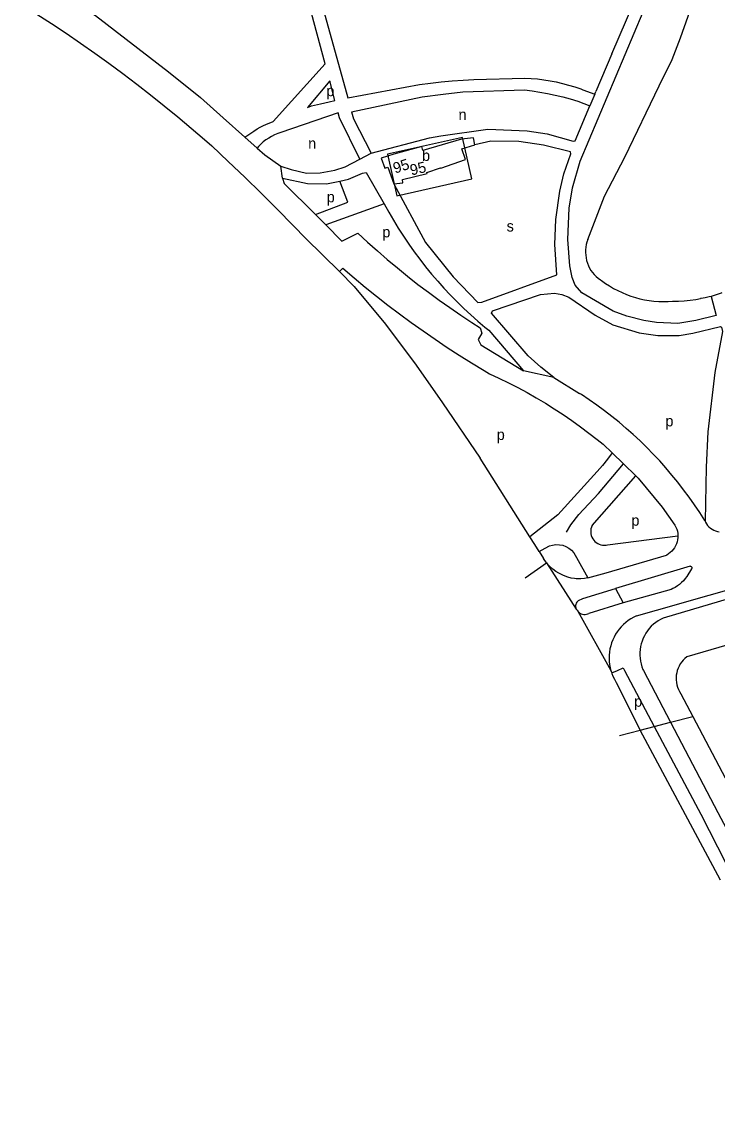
# Model space of a CAD drawing. Extents: x 162427 to 165104, y 384242 to 386287.
# Drawn here: x 162525.6 to 162783.1, y 384331.4 to 384739.9 of the extents above; entities that cross this region are included whole.
import ezdxf

# ---------------------------------------------------------------- set-up
doc = ezdxf.new("R2010")
doc.units = 0
for name, color, linetype in [('BLT_Basislijn', 7, 'Continuous'), ('BLT_Bebouwing', 7, 'Continuous'), ('BLT_Centroide', 7, 'Continuous'), ('BLT_Huisnummer', 7, 'Continuous'), ('BLT_Huisnummer_zonder_bebouwing', 7, 'Continuous'), ('BLT_Plantopo', 7, 'Continuous'), ('BLT_Vlakafsluiter', 7, 'Continuous')]:
    doc.layers.add(name, color=color, linetype=linetype)

msp = doc.modelspace()

# ---------------------------------------------------------------- linework, layer by layer
at = {"layer": 'BLT_Basislijn'}
for p, q in [((162743.81, 384728.13), (162737.94, 384714.25)), ((162637.73, 384724.43), (162618.49, 384703.11)), ((162639.42, 384718.13), (162631.2, 384708.23)), ((162641.38, 384710.83), (162639.42, 384718.13)), ((162646.12, 384711.89), (162672.65, 384716.84)), ((162692.7, 384718.6), (162711.61, 384719.18)), ((162733.14, 384714.87), (162737.52, 384713.25)), ((162737.52, 384713.25), (162735.67, 384708.85)), ((162737.52, 384713.25), (162737.94, 384714.25)), ((162631.2, 384708.23), (162632.74, 384708.85)), ((162731.19, 384710.63), (162735.67, 384708.85)), ((162642.61, 384706.28), (162621.37, 384699.03)), ((162615.84, 384702.04), (162618.49, 384703.11)), ((162608.02, 384697.33), (162610.27, 384698.77)), ((162608.02, 384697.33), (162612.53, 384693.29)), ((162650.57, 384689.2), (162654.8, 384691.39)), ((162621.96, 384682.12), (162621.39, 384686.63)), ((162659.57, 384672.63), (162637.94, 384664.85)), ((162634.11, 384668.69), (162637.94, 384664.85)), ((162637.94, 384664.85), (162643.96, 384658.84)), ((162630.62, 384659.83), (162643.11, 384647.55)), ((162643.96, 384658.84), (162649.86, 384661.8)), ((162643.11, 384647.55), (162644.33, 384648.81)), ((162698.27, 384625.89), (162711.18, 384610.79)), ((162722.33, 384608.43), (162711.18, 384610.79)), ((162722.33, 384608.43), (162731.88, 384602.48)), ((162740.6, 384583.68), (162743.93, 384580.46)), ((162713.48, 384549.47), (162695.09, 384578.53)), ((162743.93, 384580.46), (162748.15, 384576.38)), ((162748.15, 384576.38), (162752.65, 384572.02)), ((162736.49, 384553.57), (162752.65, 384572.02)), ((162778.16, 384555.48), (162778.3, 384555.18)), ((162715.27, 384546.64), (162713.48, 384549.47)), ((162742.25, 384546.44), (162768.26, 384549.84)), ((162716.9, 384543.98), (162715.27, 384546.64)), ((162716.9, 384543.98), (162718.52, 384541.35)), ((162719.58, 384539.84), (162718.52, 384541.35)), ((162772.75, 384538.52), (162745.17, 384530.3)), ((162773.29, 384537.63), (162771.55, 384534.76)), ((162745.17, 384530.3), (162748.06, 384524.95)), ((162765.72, 384529.98), (162748.06, 384524.95)), ((162748.06, 384524.95), (162735.28, 384521.02)), ((162843.14, 384525.9), (162771.55, 384505.03)), ((162730.65, 384522.67), (162730.93, 384522.33)), ((162730.93, 384522.33), (162731.18, 384521.88)), ((162743.44, 384500), (162743.75, 384499.04)), ((162743.75, 384499.04), (162745.86, 384500)), ((162748.54, 384500), (162759.53, 384479.25)), ((162755.47, 384500), (162765.51, 384480.82)), ((162745.43, 384495.57), (162754.27, 384477.86)), ((162765.51, 384480.82), (162782.98, 384447.43)), ((162784.06, 384422.39), (162754.27, 384477.86)), ((162759.53, 384479.25), (162776.69, 384446.82)), ((162776.69, 384446.82), (162793.55, 384413.71))]:
    msp.add_line(p, q, dxfattribs=at)
for points in [[(162743.81, 384728.13), (162765.86, 384779.43), (162768.19, 384786.47), (162773.33, 384804.4), (162776.06, 384823.48), (162777.27, 384830.08), (162778.34, 384838.75), (162778.82, 384861.45), (162777.95, 384873.41), (162776.36, 384882.79), (162774.54, 384890.24), (162770.85, 384902.67), (162758.08, 384897.6), (162749.01, 384894.56), (162731.35, 384890.51), (162728.17, 384890.19), (162718.85, 384890.54), (162710.83, 384891.94), (162703.84, 384893.89), (162692.25, 384898.3), (162679.83, 384881.52), (162671.88, 384872.3), (162646.38, 384847.65), (162637.36, 384840.33)], [(162620.7, 384801.57), (162615.97, 384798.52), (162615.97, 384797.71), (162625.62, 384781.84), (162628.79, 384774.66), (162646.12, 384711.89)], [(162637.73, 384724.43), (162624.65, 384773.07), (162618.87, 384785.09), (162614.91, 384791.4)], [(162766.18, 384726.02), (162769.17, 384734.05), (162772.09, 384742.12), (162774.94, 384750.21), (162777.71, 384758.33), (162780.27, 384766.07)], [(162780.58, 384638.37), (162782.46, 384631.33), (162774.88, 384629.43), (162768.25, 384628.37), (162760.34, 384628.73), (162755.62, 384629.48), (162749.32, 384631.1), (162744.33, 384632.98), (162732.7, 384639.66), (162730.24, 384642.52), (162729.08, 384645.34), (162728.21, 384649.71), (162727.51, 384659.4), (162728.05, 384671.02), (162729.29, 384678.55), (162732.13, 384688.42), (162758.74, 384751.7)], [(162525.61, 384746.3), (162531.08, 384742.86), (162536.5, 384739.35), (162541.88, 384735.77), (162547.21, 384732.13), (162552.5, 384728.42), (162557.74, 384724.65), (162562.93, 384720.81), (162568.08, 384716.91), (162573.18, 384712.95), (162578.23, 384708.92), (162583.23, 384704.83), (162588.17, 384700.68), (162593.07, 384696.46), (162595.76, 384694.1)], [(162549.21, 384744.73), (162552.81, 384742.33), (162579.82, 384721.51), (162591.58, 384712.01), (162600, 384704.49), (162608.02, 384697.33)], [(162734.96, 384659.45), (162741.09, 384675.53), (162748.56, 384689.91), (162761.38, 384716.29), (162766.18, 384726.02)], [(162672.65, 384716.84), (162676.67, 384717.35), (162680.69, 384717.79), (162684.72, 384718.14), (162688.76, 384718.41), (162692.7, 384718.6)], [(162711.61, 384719.18), (162713.96, 384719.05), (162716.3, 384718.84), (162718.64, 384718.55), (162720.96, 384718.18), (162723.27, 384717.74), (162725.56, 384717.21), (162727.83, 384716.61), (162730.08, 384715.93), (162732.31, 384715.17), (162733.14, 384714.87)], [(162647.55, 384706.72), (162673.62, 384712.21), (162681.36, 384713.19), (162688.63, 384714.08), (162711.45, 384714.83)], [(162711.45, 384714.83), (162714.31, 384714.47), (162717.17, 384714.02), (162720.01, 384713.5), (162722.84, 384712.9), (162725.65, 384712.22), (162728.44, 384711.46), (162731.19, 384710.63)], [(162632.74, 384708.85), (162635.97, 384709.66), (162639.22, 384710.39), (162641.38, 384710.83)], [(162654.8, 384691.39), (162676.33, 384697.01), (162680.6, 384697.86), (162697.96, 384700.33), (162712.46, 384699.69), (162719.9, 384698.49), (162729.45, 384695.79), (162730.24, 384695.95), (162735.67, 384708.85)], [(162650.57, 384689.2), (162643.1, 384704.44), (162642.61, 384706.28)], [(162647.55, 384706.72), (162648.27, 384704.09), (162654.8, 384691.39)], [(162610.27, 384698.77), (162611.38, 384699.59), (162612.53, 384700.35), (162613.73, 384701.04), (162614.96, 384701.65), (162615.84, 384702.04)], [(162621.37, 384699.03), (162620.19, 384698.63), (162619.05, 384698.15), (162617.94, 384697.6), (162616.87, 384696.98), (162615.84, 384696.29), (162614.85, 384695.54), (162613.92, 384694.73), (162613.04, 384693.85), (162612.53, 384693.29)], [(162595.76, 384694.1), (162601.9, 384688.33), (162607.99, 384682.51), (162614.02, 384676.62), (162620, 384670.68), (162625.92, 384664.68), (162630.62, 384659.83)], [(162612.53, 384693.29), (162615.4, 384690.73), (162621.39, 384686.63)], [(162663.19, 384680.06), (162674.9, 384658.33), (162685.08, 384645.62), (162694.24, 384636.16), (162695.67, 384636.22), (162723.5, 384646.34), (162722.68, 384657.63), (162723.06, 384666.88), (162724.61, 384677.32), (162726.11, 384683.8), (162728.62, 384691.15), (162728.46, 384691.85), (162718.57, 384694.36), (162709.35, 384695.72), (162699.07, 384695.79), (162693.15, 384694.52)], [(162621.39, 384686.63), (162625.12, 384685.3), (162630.84, 384684.02), (162635.86, 384684.16), (162641.35, 384685.07), (162645.12, 384686.35), (162650.57, 384689.2)], [(162643.12, 384681), (162646.35, 384681.79), (162651.59, 384683.96), (162652.86, 384684.18), (162659.57, 384672.63)], [(162621.96, 384682.12), (162622.59, 384680.2), (162634.11, 384668.69)], [(162621.96, 384682.12), (162631.17, 384680.13), (162638.24, 384680.07), (162643.12, 384681)], [(162634.11, 384668.69), (162646.17, 384673.29), (162643.12, 384681)], [(162659.57, 384672.63), (162661.25, 384669.58), (162662.99, 384666.56), (162664.81, 384663.58), (162666.7, 384660.65), (162668.65, 384657.75), (162670.67, 384654.91), (162672.75, 384652.11), (162674.9, 384649.36), (162677.1, 384646.66), (162679.37, 384644.01), (162681.7, 384641.42), (162684.09, 384638.88), (162686.54, 384636.39), (162689.04, 384633.96), (162691.6, 384631.59), (162694.21, 384629.28), (162696.87, 384627.03), (162698.27, 384625.89)], [(162649.86, 384661.8), (162653.44, 384658.49), (162657.06, 384655.24), (162660.74, 384652.05), (162664.47, 384648.92), (162668.26, 384645.85), (162672.09, 384642.85), (162675.97, 384639.91), (162679.9, 384637.03), (162683.87, 384634.22), (162687.9, 384631.47), (162691.96, 384628.79), (162695.09, 384626.8)], [(162734.96, 384659.45), (162734.62, 384658.51), (162734.37, 384657.55), (162734.19, 384656.57), (162734.09, 384655.58), (162734.07, 384654.58), (162734.13, 384653.59), (162734.27, 384652.6), (162734.48, 384651.63), (162734.78, 384650.68), (162735.15, 384649.75), (162735.59, 384648.86), (162736.1, 384648.01), (162736.68, 384647.2), (162737.33, 384646.44), (162738.03, 384645.73), (162738.79, 384645.08), (162739.59, 384644.5), (162740.03, 384644.22)], [(162643.11, 384647.55), (162648.43, 384642), (162660.12, 384628.15), (162671.44, 384612.93), (162681.14, 384599.04), (162695.09, 384578.53)], [(162644.33, 384648.81), (162648.42, 384645.31), (162652.55, 384641.86), (162656.74, 384638.48), (162660.98, 384635.17), (162665.26, 384631.91), (162669.59, 384628.72), (162673.97, 384625.59), (162678.4, 384622.53), (162682.87, 384619.54), (162687.38, 384616.61), (162691.94, 384613.75), (162696.54, 384610.95), (162698.52, 384609.78)], [(162740.03, 384644.22), (162741.46, 384643.2), (162742.93, 384642.24), (162744.44, 384641.35), (162745.99, 384640.53), (162747.57, 384639.78), (162749.19, 384639.11), (162750.84, 384638.51), (162752.51, 384637.98), (162754.21, 384637.54), (162755.92, 384637.17), (162757.65, 384636.88), (162759.39, 384636.66), (162761.14, 384636.53), (162762.89, 384636.48), (162764.64, 384636.51), (162766.25, 384636.6)], [(162722.33, 384608.43), (162717.54, 384612.25), (162712.91, 384616.44), (162699.3, 384632.18), (162699.63, 384633.06), (162717.42, 384639.14), (162722.54, 384639.58), (162725.25, 384639.07), (162727.86, 384638.16), (162737.66, 384631.41), (162744.14, 384627.89), (162753.87, 384624.87), (162760.77, 384623.92), (162768.72, 384623.92), (162773.77, 384624.8), (162784.03, 384627.26), (162784.34, 384627.05), (162784.78, 384625.41), (162781.94, 384610.22), (162779.29, 384588.26), (162778.66, 384575.24), (162778.3, 384555.18)], [(162784.52, 384639.74), (162784.28, 384639.63), (162782.83, 384639.07), (162781.36, 384638.59), (162780.58, 384638.37)], [(162766.25, 384636.6), (162768.43, 384636.65), (162770.61, 384636.79), (162772.78, 384637), (162774.94, 384637.29), (162776.64, 384637.57)], [(162780.58, 384638.37), (162779.87, 384638.18), (162778.35, 384637.85), (162776.82, 384637.59), (162776.64, 384637.57)], [(162695.09, 384626.8), (162695.77, 384624.75), (162694.41, 384622.48), (162695.32, 384620.43), (162711.18, 384610.79)], [(162698.52, 384609.78), (162702.06, 384608.14), (162705.56, 384606.42), (162709.03, 384604.63), (162712.47, 384602.77), (162715.86, 384600.84), (162719.21, 384598.84), (162722.52, 384596.77), (162725.79, 384594.64), (162729.02, 384592.44), (162732.19, 384590.17), (162735.32, 384587.84), (162738.41, 384585.45), (162740.6, 384583.68)], [(162778.16, 384555.48), (162776.31, 384558.39), (162774.38, 384561.26), (162772.4, 384564.09), (162770.34, 384566.87), (162768.23, 384569.61), (162766.05, 384572.29), (162763.81, 384574.92), (162761.51, 384577.5), (162759.15, 384580.02), (162756.73, 384582.49), (162754.25, 384584.91), (162751.72, 384587.26), (162749.14, 384589.56), (162746.5, 384591.8), (162743.82, 384593.97), (162741.08, 384596.08), (162738.3, 384598.13), (162735.46, 384600.11), (162732.59, 384602.03), (162731.88, 384602.48)], [(162743.93, 384580.46), (162742.16, 384578.15), (162740.32, 384575.87), (162738.42, 384573.65), (162723.88, 384557.6), (162713.48, 384549.47)], [(162726.98, 384551.13), (162728.59, 384553.85), (162731.55, 384557.66), (162738.89, 384565.48), (162748.15, 384576.38)], [(162752.65, 384572.02), (162753.55, 384571.15), (162762.42, 384560.36), (162767.16, 384553.7)], [(162736.49, 384553.57), (162736.25, 384552.98), (162736.09, 384552.37), (162736, 384551.74), (162735.99, 384551.1), (162736.07, 384550.47), (162736.22, 384549.85), (162736.45, 384549.26), (162736.75, 384548.7), (162737.12, 384548.18), (162737.56, 384547.71), (162738.04, 384547.3), (162738.58, 384546.95), (162739.15, 384546.68), (162739.75, 384546.47), (162740.38, 384546.35), (162741.01, 384546.3), (162741.65, 384546.34), (162742.25, 384546.44)], [(162767.16, 384553.7), (162767.53, 384552.99), (162767.83, 384552.26), (162768.05, 384551.49), (162768.2, 384550.71), (162768.26, 384549.84)], [(162778.3, 384555.18), (162778.46, 384554.81), (162778.82, 384554.19), (162779.26, 384553.61), (162779.75, 384553.08), (162780.31, 384552.61), (162780.9, 384552.2), (162781.55, 384551.86), (162782.22, 384551.6), (162782.92, 384551.41), (162783.56, 384551.3)], [(162768.26, 384549.84), (162768.25, 384549.12), (162768.15, 384548.33), (162767.98, 384547.55), (162767.73, 384546.8), (162767.41, 384546.07), (162767.01, 384545.38), (162766.55, 384544.73), (162766.03, 384544.13), (162765.44, 384543.59), (162764.81, 384543.11), (162764.13, 384542.69), (162763.99, 384542.61)], [(162716.9, 384543.98), (162719.09, 384545.2), (162720.71, 384546.04), (162721.91, 384546.38), (162723.15, 384546.55), (162724.4, 384546.51), (162725.63, 384546.29), (162726.8, 384545.84), (162727.9, 384545.24), (162728.88, 384544.47), (162729.73, 384543.55), (162730.76, 384541.82), (162734.87, 384534.22)], [(162734.87, 384534.22), (162741.69, 384536.1), (162763.99, 384542.61)], [(162734.87, 384534.22), (162733.7, 384533.96), (162732.39, 384533.84), (162731.48, 384533.84), (162730.67, 384533.88), (162729.96, 384533.97), (162728.71, 384534.15), (162727.54, 384534.46), (162726.57, 384534.81), (162725.63, 384535.19), (162724.68, 384535.68), (162724.16, 384535.95), (162723.14, 384536.56), (162721.92, 384537.42), (162720.58, 384538.67), (162719.58, 384539.84)], [(162820.53, 384537.79), (162814.03, 384534.53), (162762.82, 384519.35)], [(162772.75, 384538.52), (162772.96, 384538.53), (162773.16, 384538.47), (162773.31, 384538.34), (162773.41, 384538.15), (162773.43, 384537.95), (162773.37, 384537.75), (162773.29, 384537.63)], [(162752.95, 384520.16), (162760.3, 384522.26), (162799.35, 384533.44)], [(162771.55, 384534.76), (162770.97, 384533.95), (162770.34, 384533.18), (162769.64, 384532.47), (162768.89, 384531.82), (162768.09, 384531.23), (162767.24, 384530.71), (162766.36, 384530.25), (162765.72, 384529.98)], [(162731.45, 384525.8), (162733.02, 384526.59), (162745.17, 384530.3)], [(162731.45, 384525.8), (162731.12, 384525.52), (162730.83, 384525.19), (162730.62, 384524.81), (162730.48, 384524.4), (162730.41, 384523.96), (162730.42, 384523.53), (162730.52, 384523.1), (162730.65, 384522.67)], [(162731.18, 384521.88), (162731.58, 384521.53), (162731.99, 384521.21), (162732.45, 384520.97), (162732.93, 384520.79), (162733.44, 384520.7), (162733.96, 384520.68), (162734.47, 384520.74), (162734.96, 384520.88), (162735.28, 384521.02)], [(162752.95, 384520.16), (162751.9, 384519.65), (162750.88, 384519.08), (162749.91, 384518.43), (162748.99, 384517.73), (162748.12, 384516.96), (162747.3, 384516.13), (162746.54, 384515.25), (162745.84, 384514.31), (162745.21, 384513.34), (162744.64, 384512.32), (162744.15, 384511.26), (162743.73, 384510.18), (162743.39, 384509.06), (162743.12, 384507.93), (162742.94, 384506.78), (162742.83, 384505.62), (162742.8, 384504.46), (162742.85, 384503.29), (162742.98, 384502.14), (162743.2, 384500.99), (162743.44, 384500)], [(162762.82, 384519.35), (162761.85, 384518.87), (162760.92, 384518.33), (162760.03, 384517.72), (162759.18, 384517.04), (162758.4, 384516.31), (162757.66, 384515.51), (162756.99, 384514.67), (162756.39, 384513.78), (162755.85, 384512.84), (162755.38, 384511.87), (162754.98, 384510.87), (162754.66, 384509.84), (162754.42, 384508.79), (162754.26, 384507.72), (162754.17, 384506.64), (162754.17, 384505.56), (162754.24, 384504.49), (162754.4, 384503.42), (162754.63, 384502.37), (162754.94, 384501.33), (162755.33, 384500.33), (162755.47, 384500)], [(162771.55, 384505.03), (162770.86, 384504.45), (162770.23, 384503.82), (162769.65, 384503.13), (162769.14, 384502.39), (162768.69, 384501.61), (162768.32, 384500.79), (162768.04, 384500)], [(162745.86, 384500), (162748.02, 384500.99), (162748.54, 384500)], [(162743.75, 384499.04), (162743.8, 384498.89), (162744.23, 384497.81), (162744.74, 384496.76), (162745.31, 384495.75), (162745.43, 384495.57)], [(162768.04, 384500), (162767.81, 384499.13), (162767.66, 384498.24), (162767.59, 384497.35), (162767.6, 384496.45), (162767.68, 384495.56), (162767.85, 384494.67), (162768.1, 384493.81), (162768.42, 384492.97), (162768.82, 384492.16), (162769.33, 384491.32)], [(162769.33, 384491.32), (162773.73, 384482.99)], [(162773.73, 384482.99), (162801.38, 384430.55), (162860.26, 384348)], [(162782.98, 384447.43), (162800.92, 384413.68), (162858.58, 384331.43)]]:
    msp.add_lwpolyline(points, dxfattribs=at)
at = {"layer": 'BLT_Bebouwing'}
for points in [[(162693.15, 384694.52), (162692.62, 384697.02), (162688.16, 384696.52), (162673.93, 384692.43), (162673.49, 384693.9), (162663.15, 384691.06), (162658.5, 384689.52), (162659.86, 384685.82), (162660.92, 384686.21), (162663.19, 384680.06)], [(162663.19, 384680.06), (162666.45, 384680.37), (162666.33, 384681.61), (162675.44, 384683.83), (162675.36, 384684.18), (162680.47, 384686.02), (162680.55, 384685.8), (162689.62, 384689), (162688.25, 384692.97), (162693.15, 384694.52)]]:
    msp.add_lwpolyline(points, dxfattribs=at)
at = {"layer": 'BLT_Plantopo'}
msp.add_lwpolyline([(162692.03, 384681.85), (162688.59, 384697.2), (162660.8, 384690.97), (162664.24, 384675.62)], close=True, dxfattribs=at)
at = {"layer": 'BLT_Vlakafsluiter'}
for p, q in [((162711.73, 384534.3), (162719.58, 384539.84)), ((162719.58, 384539.84), (162730.65, 384522.67)), ((162731.18, 384521.88), (162743.44, 384500)), ((162759.53, 384479.25), (162765.51, 384480.82)), ((162765.51, 384480.82), (162773.73, 384482.99)), ((162746.65, 384475.86), (162754.27, 384477.86)), ((162754.27, 384477.86), (162759.53, 384479.25))]:
    msp.add_line(p, q, dxfattribs=at)

# ---------------------------------------------------------------- texts
at = {"layer": 'BLT_Centroide'}
for s, p in [('p', (162638.19, 384712.48)), ('n', (162687.08, 384703.68)), ('n', (162631.46, 384693.01)), ('b', (162673.59, 384688.53)), ('p', (162638.32, 384673.19)), ('s', (162704.89, 384662.4)), ('p', (162658.89, 384660.23)), ('p', (162763.63, 384590.29)), ('p', (162701.23, 384585.25)), ('p', (162751.05, 384553.53)), ('p', (162752.06, 384486.55))]:
    msp.add_text(s, height=4, dxfattribs=at).set_placement(p)
at = {"layer": 'BLT_Huisnummer'}
msp.add_text('95', height=4, rotation=18.3204, dxfattribs=at).set_placement((162663.62, 384683.79))
at = {"layer": 'BLT_Huisnummer_zonder_bebouwing'}
msp.add_text('95', height=4, rotation=13.3204, dxfattribs=at).set_placement((162669.64, 384683.11))

doc.saveas('drawing.dxf')
